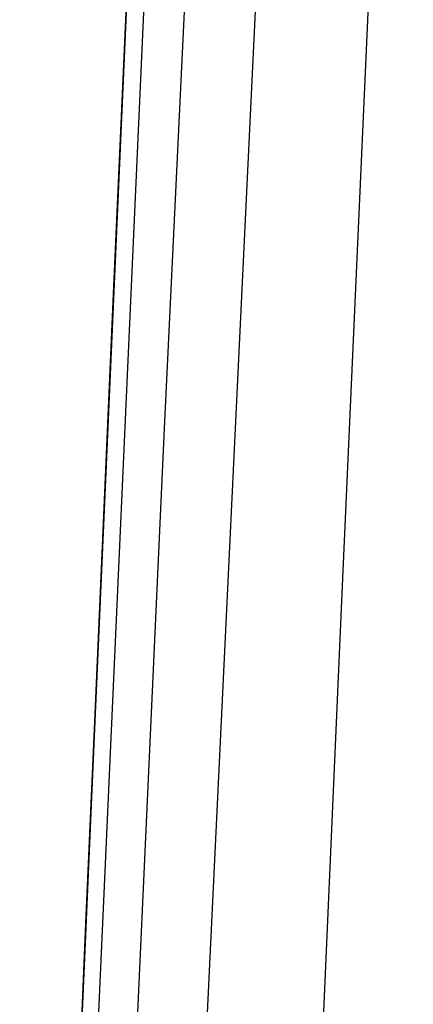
# Model space of a CAD drawing. Header units: metres. Extents: x 209747 to 209830, y 1182430 to 1182564.
# Tile 547 of 656: x 209752.2389 to 209752.2641, y 1182486.5981 to 1182486.6611. Entities that reach past the tile are written whole.
import ezdxf

# ---------------------------------------------------------------- set-up
doc = ezdxf.new("R2010")
doc.units = ezdxf.units.M
doc.header["$MEASUREMENT"] = 0
doc.linetypes.add('DGN Style 2', pattern=[15.036391, 9.021834, -6.014556])
doc.layers.get('0').update_dxf_attribs({"color": 254})

# ---------------------------------------------------------------- blocks, each defined once
blk = doc.blocks.new('*U2')
at = {"color": 3, "linetype": 'Continuous'}
for p, q in [((1.352255, -12.309148), (1.347698, -12.409966)), ((1.347698, -12.409966), (1.343308, -12.510874))]:
    blk.add_line(p, q, dxfattribs=at)
blk = doc.blocks.new('*U3')
at = {"color": 3, "linetype": 'Continuous'}
for p, q in [((1.349992, -12.358462), (1.345602, -12.457288)), ((1.345602, -12.457288), (1.341369, -12.55616))]:
    blk.add_line(p, q, dxfattribs=at)
blk = doc.blocks.new('*U4')
at = {"color": 3, "linetype": 'Continuous'}
for p, q in [((1.351805, -12.318293), (1.347359, -12.416992)), ((1.347359, -12.416992), (1.34307, -12.515767))]:
    blk.add_line(p, q, dxfattribs=at)
blk = doc.blocks.new('*U5')
at = {"color": 3, "linetype": 'Continuous'}
for p, q in [((1.350592, -12.345609), (1.346186, -12.44436)), ((1.346186, -12.44436), (1.341939, -12.543148))]:
    blk.add_line(p, q, dxfattribs=at)
blk = doc.blocks.new('*U6')
at = {"color": 3, "linetype": 'Continuous'}
blk.add_line((1.349371, -12.397412), (1.344916, -12.496486), dxfattribs=at)
blk = doc.blocks.new('*U7')
at = {"color": 3, "linetype": 'Continuous'}
for p, q in [((1.355345, -12.32722), (1.35062, -12.426103)), ((1.35062, -12.426103), (1.346068, -12.525019))]:
    blk.add_line(p, q, dxfattribs=at)
blk = doc.blocks.new('*U8')
at = {"color": 3, "linetype": 'Continuous'}
for p, q in [((1.361094, -12.30494), (1.356207, -12.403831)), ((1.356207, -12.403831), (1.351488, -12.502762))]:
    blk.add_line(p, q, dxfattribs=at)
blk = doc.blocks.new('*U9')
at = {"color": 3, "linetype": 'Continuous'}
for p, q in [((1.366544, -12.33493), (1.362008, -12.435698)), ((1.362008, -12.435698), (1.357605, -12.536487))]:
    blk.add_line(p, q, dxfattribs=at)
blk = doc.blocks.new('ATTEMP')
at = {"color": 3, "linetype": 'Continuous'}
for name in ['*U9', '*U8', '*U7', '*U6', '*U3', '*U5', '*U4', '*U2']:
    blk.add_blockref(name, (-10.48, 0), dxfattribs=at)

msp = doc.modelspace()

# ---------------------------------------------------------------- block references
at = {"color": 1, "linetype": 'DGN Style 2'}
msp.add_blockref('ATTEMP', (209761.377561, 1182499.061067), dxfattribs=at)

doc.saveas('drawing.dxf')
